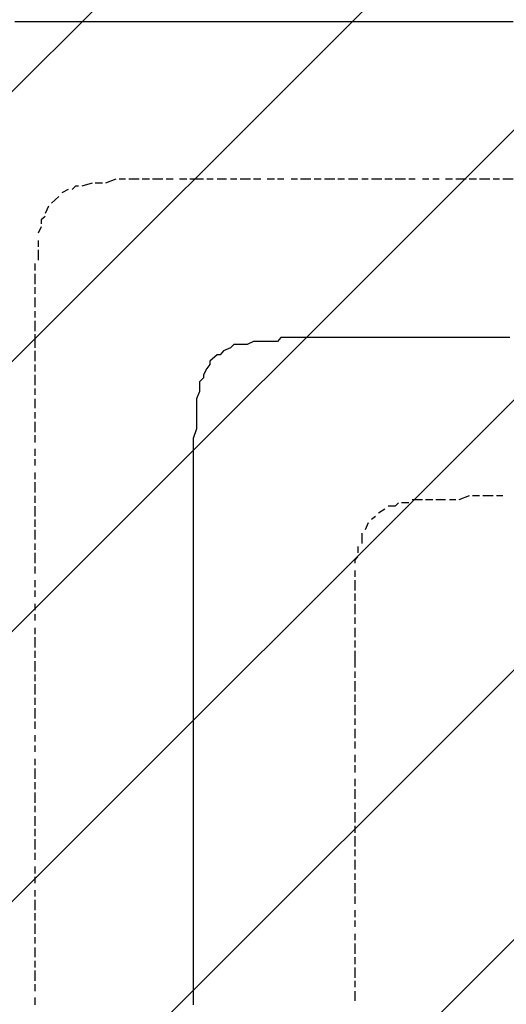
# Model space of a CAD drawing. Extents: x 997 to 109698, y 921 to 94021.
# Tile 590 of 656: x 22217 to 22828, y 54567 to 55805. Entities that reach past the tile are written whole.
import ezdxf

# ---------------------------------------------------------------- set-up
doc = ezdxf.new("R2010")
doc.units = 0
doc.header["$MEASUREMENT"] = 0
doc.layers.add('12', color=7, linetype='CONTINUOUS')
doc.layers.add('28', color=7, linetype='CONTINUOUS')

msp = doc.modelspace()

# ---------------------------------------------------------------- linework, layer by layer
at = {"layer": '12', "color": 5}
for p, q in [((22218.630503, 55802.563401), (22210.630503, 55802.563401)), ((22231.630503, 55802.563401), (22218.630503, 55802.563401)), ((22235.630503, 55802.563401), (22231.630503, 55802.563401)), ((22243.630503, 55802.563401), (22235.630503, 55802.563401)), ((22256.630503, 55802.563401), (22243.630503, 55802.563401)), ((22265.630503, 55802.563401), (22256.630503, 55802.563401)), ((22273.630503, 55802.563401), (22265.630503, 55802.563401)), ((22286.630503, 55802.563401), (22273.630503, 55802.563401)), ((22294.630503, 55802.563401), (22286.630503, 55802.563401)), ((22307.630503, 55802.563401), (22294.630503, 55802.563401)), ((22315.630503, 55802.563401), (22307.630503, 55802.563401)), ((22324.630503, 55802.563401), (22315.630503, 55802.563401)), ((22337.630503, 55802.563401), (22324.630503, 55802.563401)), ((22345.630503, 55802.563401), (22337.630503, 55802.563401)), ((22353.630503, 55802.563401), (22345.630503, 55802.563401)), ((22366.630503, 55802.563401), (22353.630503, 55802.563401)), ((22375.630503, 55802.563401), (22366.630503, 55802.563401)), ((22383.630503, 55802.563401), (22375.630503, 55802.563401)), ((22396.630503, 55802.563401), (22383.630503, 55802.563401)), ((22404.630503, 55802.563401), (22396.630503, 55802.563401)), ((22417.630503, 55802.563401), (22404.630503, 55802.563401)), ((22426.630503, 55802.563401), (22417.630503, 55802.563401)), ((22434.630503, 55802.563401), (22426.630503, 55802.563401)), ((22447.630503, 55802.563401), (22434.630503, 55802.563401)), ((22455.630503, 55802.563401), (22447.630503, 55802.563401)), ((22464.630503, 55802.563401), (22455.630503, 55802.563401)), ((22476.630503, 55802.563401), (22464.630503, 55802.563401)), ((22485.630503, 55802.563401), (22476.630503, 55802.563401)), ((22493.630503, 55802.563401), (22485.630503, 55802.563401)), ((22506.630503, 55802.563401), (22493.630503, 55802.563401)), ((22514.630503, 55802.563401), (22506.630503, 55802.563401)), ((22527.630503, 55802.563401), (22514.630503, 55802.563401)), ((22536.630503, 55802.563401), (22527.630503, 55802.563401)), ((22544.630503, 55802.563401), (22536.630503, 55802.563401)), ((22557.630503, 55802.563401), (22544.630503, 55802.563401)), ((22565.630503, 55802.563401), (22557.630503, 55802.563401)), ((22574.630503, 55802.563401), (22565.630503, 55802.563401)), ((22586.630503, 55802.563401), (22574.630503, 55802.563401)), ((22595.630503, 55802.563401), (22586.630503, 55802.563401)), ((22603.630503, 55802.563401), (22595.630503, 55802.563401)), ((22616.630503, 55802.563401), (22603.630503, 55802.563401)), ((22624.630503, 55802.563401), (22616.630503, 55802.563401)), ((22637.630503, 55802.563401), (22624.630503, 55802.563401)), ((22646.630503, 55802.563401), (22637.630503, 55802.563401)), ((22654.630503, 55802.563401), (22646.630503, 55802.563401)), ((22667.630503, 55802.563401), (22654.630503, 55802.563401)), ((22675.630503, 55802.563401), (22667.630503, 55802.563401)), ((22684.630503, 55802.563401), (22675.630503, 55802.563401)), ((22696.630503, 55802.563401), (22684.630503, 55802.563401)), ((22705.630503, 55802.563401), (22696.630503, 55802.563401)), ((22713.630503, 55802.563401), (22705.630503, 55802.563401)), ((22726.630503, 55802.563401), (22713.630503, 55802.563401)), ((22735.630503, 55802.563401), (22726.630503, 55802.563401)), ((22743.630503, 55802.563401), (22735.630503, 55802.563401)), ((22756.630503, 55802.563401), (22743.630503, 55802.563401)), ((22764.630503, 55802.563401), (22756.630503, 55802.563401)), ((22777.630503, 55802.563401), (22764.630503, 55802.563401)), ((22785.630503, 55802.563401), (22777.630503, 55802.563401)), ((22794.630503, 55802.563401), (22785.630503, 55802.563401)), ((22807.630503, 55802.563401), (22794.630503, 55802.563401)), ((22815.630503, 55802.563401), (22807.630503, 55802.563401)), ((22823.630503, 55802.563401), (22815.630503, 55802.563401)), ((22836.630503, 55802.563401), (22823.630503, 55802.563401)), ((22510.630503, 55400.563401), (22502.630503, 55396.563401)), ((22519.630503, 55400.563401), (22510.630503, 55400.563401)), ((22531.630503, 55400.563401), (22519.630503, 55400.563401)), ((22540.630503, 55400.563401), (22531.630503, 55400.563401)), ((22561.630503, 55405.563401), (22548.630503, 55405.563401)), ((22569.630503, 55405.563401), (22561.630503, 55405.563401)), ((22582.630503, 55405.563401), (22569.630503, 55405.563401)), ((22591.630503, 55405.563401), (22582.630503, 55405.563401)), ((22599.630503, 55405.563401), (22591.630503, 55405.563401)), ((22612.630503, 55405.563401), (22599.630503, 55405.563401)), ((22620.630503, 55405.563401), (22612.630503, 55405.563401)), ((22629.630503, 55405.563401), (22620.630503, 55405.563401)), ((22637.630503, 55405.563401), (22629.630503, 55405.563401)), ((22641.630503, 55405.563401), (22637.630503, 55405.563401)), ((22650.630503, 55405.563401), (22641.630503, 55405.563401)), ((22658.630503, 55405.563401), (22650.630503, 55405.563401)), ((22671.630503, 55405.563401), (22658.630503, 55405.563401)), ((22679.630503, 55405.563401), (22671.630503, 55405.563401)), ((22688.630503, 55405.563401), (22679.630503, 55405.563401)), ((22701.630503, 55405.563401), (22688.630503, 55405.563401)), ((22709.630503, 55405.563401), (22701.630503, 55405.563401)), ((22722.630503, 55405.563401), (22709.630503, 55405.563401)), ((22730.630503, 55405.563401), (22722.630503, 55405.563401)), ((22739.630503, 55405.563401), (22730.630503, 55405.563401)), ((22751.630503, 55405.563401), (22739.630503, 55405.563401)), ((22760.630503, 55405.563401), (22751.630503, 55405.563401)), ((22768.630503, 55405.563401), (22760.630503, 55405.563401)), ((22781.630503, 55405.563401), (22768.630503, 55405.563401)), ((22790.630503, 55405.563401), (22781.630503, 55405.563401)), ((22798.630503, 55405.563401), (22790.630503, 55405.563401)), ((22811.630503, 55405.563401), (22798.630503, 55405.563401)), ((22819.630503, 55405.563401), (22811.630503, 55405.563401)), ((22832.630503, 55405.563401), (22819.630503, 55405.563401)), ((22481.630503, 55392.563401), (22472.630503, 55388.563401)), ((22502.630503, 55396.563401), (22489.630503, 55396.563401)), ((22464.630503, 55383.563401), (22455.630503, 55375.563401)), ((22451.630503, 55366.563401), (22447.630503, 55358.563401)), ((22442.630503, 55349.563401), (22442.630503, 55337.563401)), ((22442.630503, 55337.563401), (22438.630503, 55328.563401)), ((22438.630503, 55328.563401), (22438.630503, 55320.563401)), ((22438.630503, 55320.563401), (22438.630503, 55307.563401)), ((22438.630503, 55307.563401), (22438.630503, 55299.563401)), ((22438.630503, 55290.563401), (22434.630503, 55278.563401)), ((22438.630503, 55299.563401), (22438.630503, 55290.563401)), ((22434.630503, 55278.563401), (22434.630503, 55269.563401)), ((22434.630503, 55269.563401), (22434.630503, 55261.563401)), ((22434.630503, 55261.563401), (22434.630503, 55248.563401)), ((22434.630503, 55248.563401), (22434.630503, 55239.563401)), ((22434.630503, 55239.563401), (22434.630503, 55231.563401)), ((22434.630503, 55231.563401), (22434.630503, 55218.563401)), ((22434.630503, 55218.563401), (22434.630503, 55210.563401)), ((22434.630503, 55210.563401), (22434.630503, 55206.563401)), ((22434.630503, 55206.563401), (22434.630503, 55193.563401)), ((22434.630503, 55193.563401), (22434.630503, 55184.563401)), ((22434.630503, 55184.563401), (22434.630503, 55176.563401)), ((22434.630503, 55176.563401), (22434.630503, 55163.563401)), ((22434.630503, 55163.563401), (22434.630503, 55155.563401)), ((22434.630503, 55155.563401), (22434.630503, 55146.563401)), ((22434.630503, 55146.563401), (22434.630503, 55134.563401)), ((22434.630503, 55134.563401), (22434.630503, 55125.563401)), ((22434.630503, 55125.563401), (22434.630503, 55112.563401)), ((22434.630503, 55112.563401), (22434.630503, 55104.563401)), ((22434.630503, 55104.563401), (22434.630503, 55096.563401)), ((22434.630503, 55096.563401), (22434.630503, 55083.563401)), ((22434.630503, 55083.563401), (22434.630503, 55074.563401)), ((22434.630503, 55074.563401), (22434.630503, 55066.563401)), ((22434.630503, 55066.563401), (22434.630503, 55053.563401)), ((22434.630503, 55053.563401), (22434.630503, 55045.563401)), ((22434.630503, 55045.563401), (22434.630503, 55036.563401)), ((22434.630503, 55036.563401), (22434.630503, 55024.563401)), ((22434.630503, 55024.563401), (22434.630503, 55015.563401)), ((22434.630503, 55015.563401), (22434.630503, 55002.563401)), ((22434.630503, 55002.563401), (22434.630503, 54994.563401)), ((22434.630503, 54994.563401), (22434.630503, 54985.563401)), ((22434.630503, 54985.563401), (22434.630503, 54973.563401)), ((22434.630503, 54973.563401), (22434.630503, 54964.563401)), ((22434.630503, 54964.563401), (22434.630503, 54956.563401)), ((22434.630503, 54956.563401), (22434.630503, 54943.563401)), ((22434.630503, 54943.563401), (22434.630503, 54935.563401)), ((22434.630503, 54935.563401), (22434.630503, 54926.563401)), ((22434.630503, 54926.563401), (22434.630503, 54913.563401)), ((22434.630503, 54913.563401), (22434.630503, 54905.563401)), ((22434.630503, 54905.563401), (22434.630503, 54892.563401)), ((22434.630503, 54892.563401), (22434.630503, 54884.563401)), ((22434.630503, 54884.563401), (22434.630503, 54875.563401)), ((22434.630503, 54875.563401), (22434.630503, 54863.563401)), ((22434.630503, 54863.563401), (22434.630503, 54854.563401)), ((22434.630503, 54854.563401), (22434.630503, 54846.563401)), ((22434.630503, 54846.563401), (22434.630503, 54833.563401)), ((22434.630503, 54833.563401), (22434.630503, 54825.563401)), ((22434.630503, 54825.563401), (22434.630503, 54816.563401)), ((22434.630503, 54816.563401), (22434.630503, 54803.563401)), ((22434.630503, 54803.563401), (22434.630503, 54795.563401)), ((22434.630503, 54795.563401), (22434.630503, 54782.563401)), ((22434.630503, 54782.563401), (22434.630503, 54774.563401)), ((22434.630503, 54774.563401), (22434.630503, 54765.563401)), ((22434.630503, 54765.563401), (22434.630503, 54753.563401)), ((22434.630503, 54753.563401), (22434.630503, 54744.563401)), ((22434.630503, 54744.563401), (22434.630503, 54736.563401)), ((22434.630503, 54736.563401), (22434.630503, 54723.563401)), ((22434.630503, 54723.563401), (22434.630503, 54715.563401)), ((22434.630503, 54715.563401), (22434.630503, 54706.563401)), ((22434.630503, 54706.563401), (22434.630503, 54693.563401)), ((22434.630503, 54693.563401), (22434.630503, 54685.563401)), ((22434.630503, 54685.563401), (22434.630503, 54672.563401)), ((22434.630503, 54672.563401), (22434.630503, 54664.563401)), ((22434.630503, 54664.563401), (22434.630503, 54655.563401)), ((22434.630503, 54655.563401), (22434.630503, 54643.563401)), ((22434.630503, 54643.563401), (22434.630503, 54634.563401)), ((22434.630503, 54634.563401), (22434.630503, 54626.563401)), ((22434.630503, 54626.563401), (22434.630503, 54613.563401)), ((22434.630503, 54613.563401), (22434.630503, 54604.563401)), ((22434.630503, 54604.563401), (22434.630503, 54596.563401)), ((22434.630503, 54596.563401), (22434.630503, 54583.563401)), ((22434.630503, 54583.563401), (22434.630503, 54575.563401)), ((22434.630503, 54575.563401), (22434.630503, 54566.563401))]:
    msp.add_line(p, q, dxfattribs=at)
at = {"layer": '12', "color": 1}
for p, q in [((22307.630503, 55599.563401), (22294.630503, 55595.563401)), ((22320.630503, 55599.563401), (22311.630503, 55599.563401)), ((22337.630503, 55604.563401), (22324.630503, 55599.563401)), ((22349.630503, 55604.563401), (22341.630503, 55604.563401)), ((22366.630503, 55604.563401), (22353.630503, 55604.563401)), ((22379.630503, 55604.563401), (22370.630503, 55604.563401)), ((22396.630503, 55604.563401), (22383.630503, 55604.563401)), ((22409.630503, 55604.563401), (22400.630503, 55604.563401)), ((22426.630503, 55604.563401), (22417.630503, 55604.563401)), ((22434.630503, 55604.563401), (22430.630503, 55604.563401)), ((22447.630503, 55604.563401), (22434.630503, 55604.563401)), ((22459.630503, 55604.563401), (22451.630503, 55604.563401)), ((22476.630503, 55604.563401), (22464.630503, 55604.563401)), ((22489.630503, 55604.563401), (22481.630503, 55604.563401)), ((22506.630503, 55604.563401), (22493.630503, 55604.563401)), ((22519.630503, 55604.563401), (22510.630503, 55604.563401)), ((22536.630503, 55604.563401), (22527.630503, 55604.563401)), ((22548.630503, 55604.563401), (22540.630503, 55604.563401)), ((22565.630503, 55604.563401), (22557.630503, 55604.563401)), ((22582.630503, 55604.563401), (22569.630503, 55604.563401)), ((22595.630503, 55604.563401), (22586.630503, 55604.563401)), ((22612.630503, 55604.563401), (22599.630503, 55604.563401)), ((22624.630503, 55604.563401), (22616.630503, 55604.563401)), ((22641.630503, 55604.563401), (22629.630503, 55604.563401)), ((22654.630503, 55604.563401), (22646.630503, 55604.563401)), ((22671.630503, 55604.563401), (22658.630503, 55604.563401)), ((22684.630503, 55604.563401), (22675.630503, 55604.563401)), ((22701.630503, 55604.563401), (22688.630503, 55604.563401)), ((22713.630503, 55604.563401), (22705.630503, 55604.563401)), ((22730.630503, 55604.563401), (22722.630503, 55604.563401)), ((22743.630503, 55604.563401), (22735.630503, 55604.563401)), ((22760.630503, 55604.563401), (22751.630503, 55604.563401)), ((22777.630503, 55604.563401), (22764.630503, 55604.563401)), ((22790.630503, 55604.563401), (22781.630503, 55604.563401)), ((22807.630503, 55604.563401), (22794.630503, 55604.563401)), ((22819.630503, 55604.563401), (22811.630503, 55604.563401)), ((22836.630503, 55604.563401), (22823.630503, 55604.563401)), ((22277.630503, 55591.563401), (22269.630503, 55587.563401)), ((22265.630503, 55582.563401), (22256.630503, 55574.563401)), ((22252.630503, 55570.563401), (22248.630503, 55561.563401)), ((22243.630503, 55544.563401), (22239.630503, 55536.563401)), ((22239.630503, 55527.563401), (22239.630503, 55519.563401)), ((22239.630503, 55515.563401), (22239.630503, 55502.563401)), ((22235.630503, 55498.563401), (22235.630503, 55489.563401)), ((22235.630503, 55485.563401), (22235.630503, 55472.563401)), ((22235.630503, 55468.563401), (22235.630503, 55460.563401)), ((22235.630503, 55455.563401), (22235.630503, 55443.563401)), ((22235.630503, 55438.563401), (22235.630503, 55430.563401)), ((22235.630503, 55426.563401), (22235.630503, 55413.563401)), ((22235.630503, 55409.563401), (22235.630503, 55405.563401)), ((22235.630503, 55405.563401), (22235.630503, 55392.563401)), ((22235.630503, 55388.563401), (22235.630503, 55375.563401)), ((22235.630503, 55371.563401), (22235.630503, 55362.563401)), ((22235.630503, 55358.563401), (22235.630503, 55345.563401)), ((22235.630503, 55341.563401), (22235.630503, 55333.563401)), ((22235.630503, 55328.563401), (22235.630503, 55316.563401)), ((22235.630503, 55311.563401), (22235.630503, 55303.563401)), ((22235.630503, 55299.563401), (22235.630503, 55286.563401)), ((22235.630503, 55282.563401), (22235.630503, 55273.563401)), ((22235.630503, 55265.563401), (22235.630503, 55256.563401)), ((22235.630503, 55252.563401), (22235.630503, 55244.563401)), ((22235.630503, 55235.563401), (22235.630503, 55227.563401)), ((22235.630503, 55223.563401), (22235.630503, 55210.563401)), ((22235.630503, 55206.563401), (22235.630503, 55197.563401)), ((22722.630503, 55201.563401), (22709.630503, 55201.563401)), ((22735.630503, 55201.563401), (22726.630503, 55201.563401)), ((22751.630503, 55201.563401), (22739.630503, 55201.563401)), ((22764.630503, 55201.563401), (22756.630503, 55201.563401)), ((22781.630503, 55206.563401), (22768.630503, 55201.563401)), ((22794.630503, 55206.563401), (22785.630503, 55206.563401)), ((22811.630503, 55206.563401), (22798.630503, 55206.563401)), ((22823.630503, 55206.563401), (22815.630503, 55206.563401)), ((22235.630503, 55193.563401), (22235.630503, 55180.563401)), ((22675.630503, 55189.563401), (22667.630503, 55184.563401)), ((22705.630503, 55197.563401), (22696.630503, 55197.563401)), ((22235.630503, 55176.563401), (22235.630503, 55167.563401)), ((22663.630503, 55180.563401), (22658.630503, 55176.563401)), ((22654.630503, 55172.563401), (22650.630503, 55163.563401)), ((22235.630503, 55163.563401), (22235.630503, 55151.563401)), ((22646.630503, 55159.563401), (22646.630503, 55146.563401)), ((22235.630503, 55146.563401), (22235.630503, 55138.563401)), ((22641.630503, 55142.563401), (22641.630503, 55134.563401)), ((22235.630503, 55134.563401), (22235.630503, 55121.563401)), ((22235.630503, 55117.563401), (22235.630503, 55108.563401)), ((22637.630503, 55112.563401), (22637.630503, 55104.563401)), ((22235.630503, 55100.563401), (22235.630503, 55091.563401)), ((22637.630503, 55100.563401), (22637.630503, 55087.563401)), ((22235.630503, 55087.563401), (22235.630503, 55079.563401)), ((22637.630503, 55083.563401), (22637.630503, 55074.563401)), ((22235.630503, 55070.563401), (22235.630503, 55062.563401)), ((22637.630503, 55070.563401), (22637.630503, 55057.563401)), ((22235.630503, 55057.563401), (22235.630503, 55049.563401)), ((22637.630503, 55053.563401), (22637.630503, 55045.563401)), ((22235.630503, 55040.563401), (22235.630503, 55032.563401)), ((22637.630503, 55040.563401), (22637.630503, 55028.563401)), ((22235.630503, 55028.563401), (22235.630503, 55015.563401)), ((22637.630503, 55024.563401), (22637.630503, 55015.563401)), ((22235.630503, 55011.563401), (22235.630503, 55002.563401)), ((22637.630503, 55011.563401), (22637.630503, 55002.563401)), ((22235.630503, 54998.563401), (22235.630503, 54985.563401)), ((22637.630503, 55002.563401), (22637.630503, 54990.563401)), ((22235.630503, 54981.563401), (22235.630503, 54973.563401)), ((22637.630503, 54985.563401), (22637.630503, 54977.563401)), ((22235.630503, 54969.563401), (22235.630503, 54956.563401)), ((22637.630503, 54973.563401), (22637.630503, 54960.563401)), ((22637.630503, 54956.563401), (22637.630503, 54947.563401)), ((22235.630503, 54952.563401), (22235.630503, 54943.563401)), ((22637.630503, 54943.563401), (22637.630503, 54930.563401)), ((22235.630503, 54939.563401), (22235.630503, 54926.563401)), ((22235.630503, 54922.563401), (22235.630503, 54913.563401)), ((22637.630503, 54926.563401), (22637.630503, 54918.563401)), ((22235.630503, 54905.563401), (22235.630503, 54897.563401)), ((22637.630503, 54913.563401), (22637.630503, 54901.563401)), ((22235.630503, 54892.563401), (22235.630503, 54884.563401)), ((22637.630503, 54897.563401), (22637.630503, 54888.563401)), ((22637.630503, 54880.563401), (22637.630503, 54871.563401)), ((22235.630503, 54875.563401), (22235.630503, 54867.563401)), ((22637.630503, 54867.563401), (22637.630503, 54858.563401)), ((22235.630503, 54863.563401), (22235.630503, 54850.563401)), ((22235.630503, 54846.563401), (22235.630503, 54837.563401)), ((22637.630503, 54850.563401), (22637.630503, 54841.563401)), ((22235.630503, 54833.563401), (22235.630503, 54820.563401)), ((22637.630503, 54837.563401), (22637.630503, 54825.563401)), ((22637.630503, 54820.563401), (22637.630503, 54812.563401)), ((22235.630503, 54816.563401), (22235.630503, 54808.563401)), ((22637.630503, 54808.563401), (22637.630503, 54795.563401)), ((22235.630503, 54803.563401), (22235.630503, 54791.563401)), ((22235.630503, 54787.563401), (22235.630503, 54778.563401)), ((22637.630503, 54791.563401), (22637.630503, 54782.563401)), ((22235.630503, 54774.563401), (22235.630503, 54761.563401)), ((22637.630503, 54778.563401), (22637.630503, 54765.563401)), ((22235.630503, 54757.563401), (22235.630503, 54748.563401)), ((22637.630503, 54761.563401), (22637.630503, 54753.563401)), ((22637.630503, 54748.563401), (22637.630503, 54736.563401)), ((22235.630503, 54740.563401), (22235.630503, 54731.563401)), ((22637.630503, 54731.563401), (22637.630503, 54723.563401)), ((22235.630503, 54727.563401), (22235.630503, 54719.563401)), ((22637.630503, 54719.563401), (22637.630503, 54706.563401)), ((22235.630503, 54710.563401), (22235.630503, 54702.563401)), ((22235.630503, 54698.563401), (22235.630503, 54685.563401)), ((22637.630503, 54702.563401), (22637.630503, 54693.563401)), ((22235.630503, 54681.563401), (22235.630503, 54672.563401)), ((22637.630503, 54685.563401), (22637.630503, 54676.563401)), ((22637.630503, 54672.563401), (22637.630503, 54664.563401)), ((22235.630503, 54668.563401), (22235.630503, 54655.563401)), ((22235.630503, 54651.563401), (22235.630503, 54643.563401)), ((22637.630503, 54655.563401), (22637.630503, 54647.563401)), ((22235.630503, 54638.563401), (22235.630503, 54626.563401)), ((22637.630503, 54643.563401), (22637.630503, 54630.563401)), ((22235.630503, 54621.563401), (22235.630503, 54613.563401)), ((22637.630503, 54626.563401), (22637.630503, 54617.563401)), ((22235.630503, 54609.563401), (22235.630503, 54596.563401)), ((22637.630503, 54613.563401), (22637.630503, 54600.563401)), ((22637.630503, 54596.563401), (22637.630503, 54588.563401)), ((22235.630503, 54592.563401), (22235.630503, 54583.563401)), ((22637.630503, 54583.563401), (22637.630503, 54571.563401)), ((22235.630503, 54575.563401), (22235.630503, 54566.563401))]:
    msp.add_line(p, q, dxfattribs=at)
for points in [[(22290.630503, 55595.563401), (22286.630503, 55595.563401), (22282.630503, 55591.563401)], [(22248.630503, 55557.563401), (22243.630503, 55553.563401), (22243.630503, 55548.563401)], [(22692.630503, 55197.563401), (22688.630503, 55193.563401), (22679.630503, 55193.563401)], [(22641.630503, 55129.563401), (22637.630503, 55125.563401), (22637.630503, 55121.563401)]]:
    msp.add_lwpolyline(points, dxfattribs=at)
at = {"layer": '12', "color": 5}
for points in [[(22548.630503, 55405.563401), (22544.630503, 55405.563401), (22540.630503, 55400.563401)], [(22472.630503, 55388.563401), (22468.630503, 55383.563401), (22464.630503, 55383.563401)], [(22489.630503, 55396.563401), (22485.630503, 55396.563401), (22481.630503, 55392.563401)], [(22455.630503, 55375.563401), (22455.630503, 55371.563401), (22451.630503, 55366.563401)], [(22447.630503, 55358.563401), (22447.630503, 55354.563401), (22442.630503, 55349.563401)]]:
    msp.add_lwpolyline(points, dxfattribs=at)
at = {"layer": '28', "color": 2}
for p, q in [((11612.981981, 45120.658275), (25178.278943, 58685.955237)), ((11952.393236, 45120.658275), (25517.690198, 58685.955237)), ((12291.80449, 45120.658275), (25857.101453, 58685.955237)), ((12631.215745, 45120.658275), (26196.512708, 58685.955237)), ((12970.627, 45120.658275), (26535.923963, 58685.955237)), ((13310.038255, 45120.658275), (26875.335218, 58685.955237))]:
    msp.add_line(p, q, dxfattribs=at)

doc.saveas('drawing.dxf')
